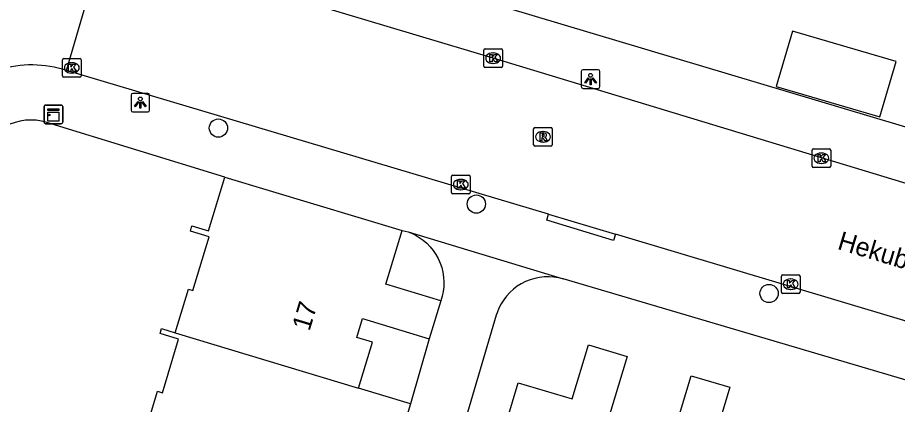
# Model space of a CAD drawing. Extents: x 162186 to 163152, y 385513 to 386513.
# Drawn here: x 162576.68 to 162623.88, y 386111.56 to 386132.31 of the extents above; entities that cross this region are included whole.
import ezdxf

# ---------------------------------------------------------------- set-up
doc = ezdxf.new("R2010")
doc.units = 0
for name, color, linetype in [('IMGEO_Boom', 7, 'Continuous'), ('IMGEO_Kast', 7, 'Continuous'), ('IMGEO_Kolk', 7, 'Continuous'), ('IMGEO_Lichtpunt', 7, 'Continuous'), ('IMGEO_Openbare_ruimte_label', 7, 'Continuous'), ('IMGEO_Pand', 7, 'Continuous'), ('IMGEO_Pand_nummerreeks', 7, 'Continuous'), ('IMGEO_Rijbaan_lokaal_open', 7, 'Continuous'), ('IMGEO_Rioolput', 7, 'Continuous'), ('IMGEO_Voetpad_open', 7, 'Continuous')]:
    doc.layers.add(name, color=color, linetype=linetype)

msp = doc.modelspace()

# ---------------------------------------------------------------- linework, layer by layer
at = {"layer": 'IMGEO_Boom'}
for centre in [(162587.453, 386126.381), (162601.295, 386122.303), (162616.999, 386117.509)]:
    msp.add_circle(centre, 0.489, dxfattribs=at)
at = {"layer": 'IMGEO_Kast'}
for p, q in [((162578.175, 386127.617), (162579.016, 386127.617)), ((162579.016, 386127.617), (162578.175, 386127.617)), ((162578.1, 386126.692), (162578.1, 386127.533)), ((162578.1, 386127.533), (162578.1, 386126.692)), ((162579.1, 386127.542), (162579.1, 386126.701)), ((162579.1, 386126.701), (162579.1, 386127.542)), ((162579.025, 386126.617), (162578.184, 386126.617)), ((162578.184, 386126.617), (162579.025, 386126.617))]:
    msp.add_line(p, q, dxfattribs=at)
for points in [[(162578.295, 386127.407), (162578.895, 386127.407), (162578.895, 386127.322), (162578.295, 386127.322), (162578.295, 386127.407)], [(162578.295, 386127.232), (162578.895, 386127.232), (162578.895, 386126.743), (162578.295, 386126.743), (162578.295, 386127.232)]]:
    msp.add_lwpolyline(points, dxfattribs=at)
msp.add_circle((162578.379, 386127.081), 0.0377, dxfattribs=at)
for centre, start, end in [((162578.178, 386127.539), 92.4484, 184.2845), ((162578.178, 386127.539), 92.4484, 184.2845), ((162579.022, 386127.539), 2.4484, 94.2845), ((162579.022, 386127.539), 2.4484, 94.2845), ((162578.178, 386126.695), 182.4484, 274.2845), ((162578.178, 386126.695), 182.4484, 274.2845), ((162579.022, 386126.695), 272.4484, 4.2845), ((162579.022, 386126.695), 272.4484, 4.2845)]:
    msp.add_arc(centre, 0.0779, start, end, dxfattribs=at)
at = {"layer": 'IMGEO_Kolk'}
for p, q in [((162601.693, 386129.705), (162601.693, 386130.557)), ((162601.768, 386130.631), (162602.62, 386130.631)), ((162602.694, 386130.557), (162602.694, 386129.705)), ((162579.087, 386129.182), (162579.087, 386130.034)), ((162579.162, 386130.108), (162580.014, 386130.108)), ((162580.088, 386130.034), (162580.088, 386129.182)), ((162602.181, 386130.411), (162602.206, 386130.411)), ((162579.575, 386129.888), (162579.6, 386129.888)), ((162602.62, 386129.631), (162601.768, 386129.631)), ((162602.204, 386129.851), (162602.179, 386129.851)), ((162580.014, 386129.108), (162579.162, 386129.108)), ((162579.598, 386129.328), (162579.573, 386129.328)), ((162619.379, 386125.264), (162620.231, 386125.264)), ((162619.304, 386124.338), (162619.304, 386125.19)), ((162619.792, 386125.044), (162619.817, 386125.044)), ((162620.305, 386125.19), (162620.305, 386124.338)), ((162619.815, 386124.484), (162619.79, 386124.484)), ((162600.033, 386123.85), (162600.885, 386123.85)), ((162620.231, 386124.264), (162619.379, 386124.264)), ((162599.958, 386122.924), (162599.958, 386123.776)), ((162600.446, 386123.63), (162600.471, 386123.63)), ((162600.959, 386123.776), (162600.959, 386122.924)), ((162600.469, 386123.07), (162600.444, 386123.07)), ((162600.885, 386122.85), (162600.033, 386122.85)), ((162617.659, 386117.579), (162617.659, 386118.431)), ((162617.734, 386118.505), (162618.586, 386118.505)), ((162618.147, 386118.285), (162618.172, 386118.285)), ((162618.66, 386118.431), (162618.66, 386117.579)), ((162618.17, 386117.725), (162618.145, 386117.725)), ((162618.586, 386117.505), (162617.734, 386117.505))]:
    msp.add_line(p, q, dxfattribs=at)
for points in [[(162601.693, 386129.705), (162601.693, 386130.557)], [(162601.768, 386130.631), (162602.62, 386130.631)], [(162602.694, 386130.557), (162602.694, 386129.705)], [(162579.087, 386129.182), (162579.087, 386130.034)], [(162579.162, 386130.108), (162580.014, 386130.108)], [(162580.088, 386130.034), (162580.088, 386129.182)], [(162602.014, 386130.331), (162602.137, 386130.331), (162602.137, 386130.18), (162602.267, 386130.331), (162602.431, 386130.331), (162602.285, 386130.18), (162602.438, 386129.931), (162602.286, 386129.931), (162602.201, 386130.095), (162602.137, 386130.028), (162602.137, 386129.931), (162602.014, 386129.931), (162602.014, 386130.331)], [(162579.408, 386129.808), (162579.531, 386129.808), (162579.531, 386129.657), (162579.661, 386129.808), (162579.825, 386129.808), (162579.679, 386129.657), (162579.832, 386129.408), (162579.68, 386129.408), (162579.595, 386129.572), (162579.531, 386129.505), (162579.531, 386129.408), (162579.408, 386129.408), (162579.408, 386129.808)], [(162602.62, 386129.631), (162601.768, 386129.631)], [(162580.014, 386129.108), (162579.162, 386129.108)], [(162619.379, 386125.264), (162620.231, 386125.264)], [(162619.304, 386124.338), (162619.304, 386125.19)], [(162619.625, 386124.964), (162619.748, 386124.964), (162619.748, 386124.813), (162619.878, 386124.964), (162620.042, 386124.964), (162619.896, 386124.813), (162620.049, 386124.564), (162619.897, 386124.564), (162619.812, 386124.728), (162619.748, 386124.661), (162619.748, 386124.564), (162619.625, 386124.564), (162619.625, 386124.964)], [(162620.305, 386125.19), (162620.305, 386124.338)], [(162600.033, 386123.85), (162600.885, 386123.85)], [(162620.231, 386124.264), (162619.379, 386124.264)], [(162599.958, 386122.924), (162599.958, 386123.776)], [(162600.279, 386123.55), (162600.402, 386123.55), (162600.402, 386123.399), (162600.532, 386123.55), (162600.696, 386123.55), (162600.55, 386123.399), (162600.703, 386123.15), (162600.551, 386123.15), (162600.466, 386123.314), (162600.402, 386123.247), (162600.402, 386123.15), (162600.279, 386123.15), (162600.279, 386123.55)], [(162600.959, 386123.776), (162600.959, 386122.924)], [(162600.885, 386122.85), (162600.033, 386122.85)], [(162617.659, 386117.579), (162617.659, 386118.431)], [(162617.734, 386118.505), (162618.586, 386118.505)], [(162617.98, 386118.205), (162618.103, 386118.205), (162618.103, 386118.054), (162618.233, 386118.205), (162618.397, 386118.205), (162618.251, 386118.054), (162618.404, 386117.805), (162618.252, 386117.805), (162618.167, 386117.969), (162618.103, 386117.902), (162618.103, 386117.805), (162617.98, 386117.805), (162617.98, 386118.205)], [(162618.66, 386118.431), (162618.66, 386117.579)], [(162618.586, 386117.505), (162617.734, 386117.505)]]:
    msp.add_lwpolyline(points, dxfattribs=at)
for centre, start, end in [((162601.77, 386130.555), 91.552, 178.448), ((162601.77, 386130.555), 91.552, 178.448), ((162602.618, 386130.555), 1.552, 88.448), ((162602.618, 386130.555), 1.552, 88.448), ((162579.164, 386130.032), 91.552, 178.448), ((162579.164, 386130.032), 91.552, 178.448), ((162580.012, 386130.032), 1.552, 88.448), ((162580.012, 386130.032), 1.552, 88.448), ((162601.77, 386129.707), 181.552, 268.448), ((162601.77, 386129.707), 181.552, 268.448), ((162602.618, 386129.707), 271.552, 358.448), ((162602.618, 386129.707), 271.552, 358.448), ((162579.164, 386129.184), 181.552, 268.448), ((162579.164, 386129.184), 181.552, 268.448), ((162580.012, 386129.184), 271.552, 358.448), ((162580.012, 386129.184), 271.552, 358.448), ((162619.381, 386125.188), 91.552, 178.448), ((162619.381, 386125.188), 91.552, 178.448), ((162620.229, 386125.188), 1.552, 88.448), ((162620.229, 386125.188), 1.552, 88.448), ((162619.381, 386124.34), 181.552, 268.448), ((162619.381, 386124.34), 181.552, 268.448), ((162620.229, 386124.34), 271.552, 358.448), ((162620.229, 386124.34), 271.552, 358.448), ((162600.035, 386123.774), 91.552, 178.448), ((162600.035, 386123.774), 91.552, 178.448), ((162600.883, 386123.774), 1.552, 88.448), ((162600.883, 386123.774), 1.552, 88.448), ((162600.035, 386122.926), 181.552, 268.448), ((162600.035, 386122.926), 181.552, 268.448), ((162600.883, 386122.926), 271.552, 358.448), ((162600.883, 386122.926), 271.552, 358.448), ((162617.736, 386118.429), 91.552, 178.448), ((162617.736, 386118.429), 91.552, 178.448), ((162618.584, 386118.429), 1.552, 88.448), ((162618.584, 386118.429), 1.552, 88.448), ((162617.736, 386117.581), 181.552, 268.448), ((162617.736, 386117.581), 181.552, 268.448), ((162618.584, 386117.581), 271.552, 358.448), ((162618.584, 386117.581), 271.552, 358.448)]:
    msp.add_arc(centre, 0.0765, start, end, dxfattribs=at)
for centre, major_axis, ratio, start_param, end_param in [((162602.18, 386130.131), (-0.387, 0.002), 0.722429, 4.712389, 7.853982), ((162602.205, 386130.131), (-0.39, 0.002), 0.717154, 1.570796, 4.712389), ((162579.574, 386129.608), (-0.387, 0.002), 0.722429, 4.712389, 7.853982), ((162579.599, 386129.608), (-0.39, 0.002), 0.717154, 1.570796, 4.712389), ((162619.791, 386124.764), (-0.387, 0.002), 0.722429, 4.712389, 7.853982), ((162619.816, 386124.764), (-0.39, 0.002), 0.717154, 1.570796, 4.712389), ((162600.445, 386123.35), (-0.387, 0.002), 0.722429, 4.712389, 7.853982), ((162600.47, 386123.35), (-0.39, 0.002), 0.717154, 1.570796, 4.712389), ((162618.146, 386118.005), (-0.387, 0.002), 0.722429, 4.712389, 7.853982), ((162618.171, 386118.005), (-0.39, 0.002), 0.717154, 1.570796, 4.712389)]:
    msp.add_ellipse(centre, major_axis=major_axis, ratio=ratio, start_param=start_param, end_param=end_param, dxfattribs=at)
at = {"layer": 'IMGEO_Lichtpunt'}
for p, q in [((162607.825, 386129.507), (162607.017, 386129.507)), ((162607.825, 386129.507), (162607.017, 386129.507)), ((162606.923, 386129.412), (162606.923, 386128.605)), ((162606.923, 386129.412), (162606.923, 386128.605)), ((162607.919, 386128.605), (162607.919, 386129.412)), ((162607.919, 386128.605), (162607.919, 386129.412)), ((162582.765, 386128.148), (162582.765, 386127.341)), ((162582.765, 386128.148), (162582.765, 386127.341)), ((162583.667, 386128.243), (162582.859, 386128.243)), ((162583.667, 386128.243), (162582.859, 386128.243)), ((162583.761, 386127.341), (162583.761, 386128.148)), ((162583.761, 386127.341), (162583.761, 386128.148)), ((162607.017, 386128.511), (162607.825, 386128.511)), ((162607.017, 386128.511), (162607.825, 386128.511)), ((162582.859, 386127.247), (162583.667, 386127.247)), ((162582.859, 386127.247), (162583.667, 386127.247))]:
    msp.add_line(p, q, dxfattribs=at)
for points in [[(162607.297, 386129.076), (162607.336, 386129.048), (162607.148, 386128.786), (162607.11, 386128.813), (162607.297, 386129.076)], [(162607.509, 386129.048), (162607.547, 386129.075), (162607.734, 386128.813), (162607.695, 386128.785), (162607.509, 386129.048)], [(162607.399, 386129.028), (162607.446, 386129.028), (162607.446, 386128.706), (162607.399, 386128.706), (162607.399, 386129.028)], [(162583.139, 386127.812), (162583.178, 386127.784), (162582.99, 386127.522), (162582.952, 386127.549), (162583.139, 386127.812)], [(162583.241, 386127.764), (162583.288, 386127.764), (162583.288, 386127.442), (162583.241, 386127.442), (162583.241, 386127.764)], [(162583.351, 386127.784), (162583.389, 386127.811), (162583.576, 386127.549), (162583.537, 386127.521), (162583.351, 386127.784)]]:
    msp.add_lwpolyline(points, dxfattribs=at)
for centre in [(162607.422, 386129.21), (162583.264, 386127.946)]:
    msp.add_circle(centre, 0.0994, dxfattribs=at)
for centre, start, end in [((162607.017, 386129.412), 90, 180), ((162607.017, 386129.412), 90, 180), ((162607.825, 386129.412), 0, 90), ((162607.825, 386129.412), 0, 90), ((162607.017, 386128.605), 180, 270), ((162607.017, 386128.605), 180, 270), ((162607.825, 386128.605), 270, 0), ((162607.825, 386128.605), 270, 360), ((162582.859, 386128.148), 90, 180), ((162582.859, 386128.148), 90, 180), ((162583.667, 386128.148), 0, 90), ((162583.667, 386128.148), 0, 90), ((162582.859, 386127.341), 180, 270), ((162582.859, 386127.341), 180, 270), ((162583.667, 386127.341), 270, 0), ((162583.667, 386127.341), 270, 360)]:
    msp.add_arc(centre, 0.0946, start, end, dxfattribs=at)
at = {"layer": 'IMGEO_Pand'}
for points in [[(162623.82, 386129.953), (162618.254, 386131.585), (162617.383, 386128.61), (162622.948, 386126.979), (162623.82, 386129.953)], [(162585.139, 386115.402), (162585.846, 386117.747), (162586.087, 386117.674), (162586.955, 386120.552), (162585.949, 386120.856), (162586.035, 386121.142), (162586.926, 386120.874), (162587.796, 386123.756)], [(162587.796, 386123.756), (162597.314, 386120.885)], [(162599.383, 386117.116), (162596.444, 386118.003), (162597.314, 386120.885)], [(162599.383, 386117.116), (162598.769, 386115.081)], [(162594.967, 386112.425), (162595.714, 386114.903), (162594.881, 386115.154), (162595.185, 386116.162), (162598.769, 386115.081)], [(162583.469, 386109.874), (162584.189, 386112.261), (162584.447, 386112.183), (162585.314, 386115.058), (162584.323, 386115.357), (162584.404, 386115.624), (162585.139, 386115.402)], [(162585.139, 386115.402), (162594.967, 386112.425)], [(162608.459, 386098.43), (162602.91, 386100.064), (162603.29, 386101.334), (162603.548, 386102.196), (162600.655, 386103.062), (162601.609, 386106.247), (162603.545, 386112.714), (162606.438, 386111.848), (162607.306, 386114.746), (162609.38, 386114.125), (162608.284, 386110.466), (162609.311, 386110.158), (162609.552, 386110.961), (162611.964, 386110.239)], [(162611.964, 386110.239), (162612.82, 386113.098), (162614.895, 386112.476), (162613.803, 386108.828), (162614.799, 386108.53), (162615.04, 386109.334), (162617.484, 386108.602)], [(162597.763, 386111.582), (162594.967, 386112.425)], [(162597.763, 386111.582), (162597.159, 386109.581)]]:
    msp.add_lwpolyline(points, dxfattribs=at)
at = {"layer": 'IMGEO_Rijbaan_lokaal_open'}
for points in [[(162579.302, 386129.465), (162581.327, 386136.385)], [(162677.459, 386107.446), (162651.748, 386115.1), (162602.19, 386130.13), (162581.53, 386136.322), (162581.327, 386136.385)], [(162605.167, 386121.765), (162579.302, 386129.465)], [(162605.167, 386121.765), (162608.761, 386120.695)], [(162676.239, 386100.629), (162651.463, 386107.909), (162608.761, 386120.695)]]:
    msp.add_lwpolyline(points, dxfattribs=at)
msp.add_arc((162577.436, 386123.898), 5.871, 71.4715, 107.3563, dxfattribs=at)
at = {"layer": 'IMGEO_Rioolput'}
for p, q in [((162604.365, 386125.486), (162604.365, 386126.338)), ((162604.44, 386126.412), (162605.292, 386126.412)), ((162605.366, 386126.338), (162605.366, 386125.486)), ((162604.853, 386126.192), (162604.878, 386126.192)), ((162605.292, 386125.412), (162604.44, 386125.412)), ((162604.876, 386125.632), (162604.851, 386125.632))]:
    msp.add_line(p, q, dxfattribs=at)
for points in [[(162604.365, 386125.486), (162604.365, 386126.338)], [(162604.44, 386126.412), (162605.292, 386126.412)], [(162605.366, 386126.338), (162605.366, 386125.486)], [(162604.954, 386126.11), (162604.702, 386126.112), (162604.702, 386125.712)], [(162604.702, 386125.712), (162604.826, 386125.712), (162604.826, 386125.874), (162604.837, 386125.874)], [(162604.88, 386126.031), (162604.826, 386126.031), (162604.826, 386125.95)], [(162604.826, 386125.95), (162604.878, 386125.95)], [(162604.884, 386125.845), (162604.955, 386125.712), (162605.095, 386125.712), (162605.03, 386125.838)], [(162605.292, 386125.412), (162604.44, 386125.412)]]:
    msp.add_lwpolyline(points, dxfattribs=at)
for centre, radius, start, end in [((162604.442, 386126.336), 0.0765, 91.552, 178.448), ((162604.442, 386126.336), 0.0765, 91.552, 178.448), ((162605.29, 386126.336), 0.0765, 1.552, 88.448), ((162605.29, 386126.336), 0.0765, 1.552, 88.448), ((162604.836, 386125.821), 0.0533, 26.0293, 88.6989), ((162604.862, 386126.139), 0.19, 274.7715, 282.9687), ((162604.886, 386125.935), 0.0964, 77.0061, 93.1865), ((162604.9, 386125.992), 0.0378, 276.6634, 79.6772), ((162604.953, 386126), 0.109, 350.3612, 89.416), ((162604.951, 386126), 0.112, 277.5842, 350.9817), ((162604.935, 386125.785), 0.108, 29.5134, 73.7905), ((162604.442, 386125.488), 0.0765, 181.552, 268.448), ((162604.442, 386125.488), 0.0765, 181.552, 268.448), ((162605.29, 386125.488), 0.0765, 271.552, 358.448), ((162605.29, 386125.488), 0.0765, 271.552, 358.448)]:
    msp.add_arc(centre, radius, start, end, dxfattribs=at)
for centre, major_axis, ratio, start_param, end_param in [((162604.852, 386125.912), (-0.387, 0.002), 0.722429, 4.712389, 7.853982), ((162604.877, 386125.912), (-0.39, 0.002), 0.717154, 1.570796, 4.712389)]:
    msp.add_ellipse(centre, major_axis=major_axis, ratio=ratio, start_param=start_param, end_param=end_param, dxfattribs=at)
at = {"layer": 'IMGEO_Voetpad_open'}
for points in [[(162579.939, 386142.667), (162579.878, 386142.423), (162579.839, 386142.174), (162579.822, 386141.923), (162579.828, 386141.672), (162579.856, 386141.422), (162579.906, 386141.175), (162579.979, 386140.934), (162580.072, 386140.701), (162580.186, 386140.476), (162580.32, 386140.263), (162580.472, 386140.063), (162580.641, 386139.876), (162580.826, 386139.706), (162581.026, 386139.553), (162581.239, 386139.419), (162581.463, 386139.304), (162581.696, 386139.209), (162581.825, 386139.167), (162651.073, 386118.462), (162651.275, 386118.412)], [(162587.796, 386123.756), (162578.245, 386126.687)], [(162608.761, 386120.695), (162608.656, 386120.347), (162605.067, 386121.433), (162605.167, 386121.765)], [(162597.314, 386120.885), (162597.634, 386120.811)], [(162597.634, 386120.811), (162605.955, 386118.287)], [(162597.634, 386120.811), (162597.771, 386120.758), (162598.005, 386120.649), (162598.228, 386120.518), (162598.439, 386120.369), (162598.635, 386120.201), (162598.816, 386120.016), (162598.979, 386119.816), (162599.124, 386119.602), (162599.25, 386119.376), (162599.354, 386119.14), (162599.437, 386118.895), (162599.498, 386118.644), (162599.536, 386118.389), (162599.552, 386118.131), (162599.544, 386117.872), (162599.513, 386117.616), (162599.459, 386117.363), (162599.383, 386117.116)], [(162605.955, 386118.287), (162605.704, 386118.349), (162605.449, 386118.389), (162605.191, 386118.406), (162604.933, 386118.4), (162604.676, 386118.37), (162604.423, 386118.318), (162604.175, 386118.244), (162603.935, 386118.147), (162603.705, 386118.03), (162603.486, 386117.892), (162603.281, 386117.736), (162603.09, 386117.562), (162602.915, 386117.371), (162602.759, 386117.165), (162602.621, 386116.947), (162602.503, 386116.717), (162602.406, 386116.477), (162602.362, 386116.341), (162596.159, 386095.284)], [(162676.361, 386097.494), (162605.955, 386118.287)], [(162598.769, 386115.081), (162597.763, 386111.582)]]:
    msp.add_lwpolyline(points, dxfattribs=at)
msp.add_arc((162577.395, 386123.884), 2.929, 73.1245, 163.4003, dxfattribs=at)

# ---------------------------------------------------------------- texts
at = {"layer": 'IMGEO_Openbare_ruimte_label'}
msp.add_text('Hekubastraat', height=1, rotation=343.3227, dxfattribs=at).set_placement((162620.617, 386119.904))
at = {"layer": 'IMGEO_Pand_nummerreeks'}
msp.add_text('17', height=1, rotation=73.2414, dxfattribs=at).set_placement((162592.34, 386115.455))

doc.saveas('drawing.dxf')
